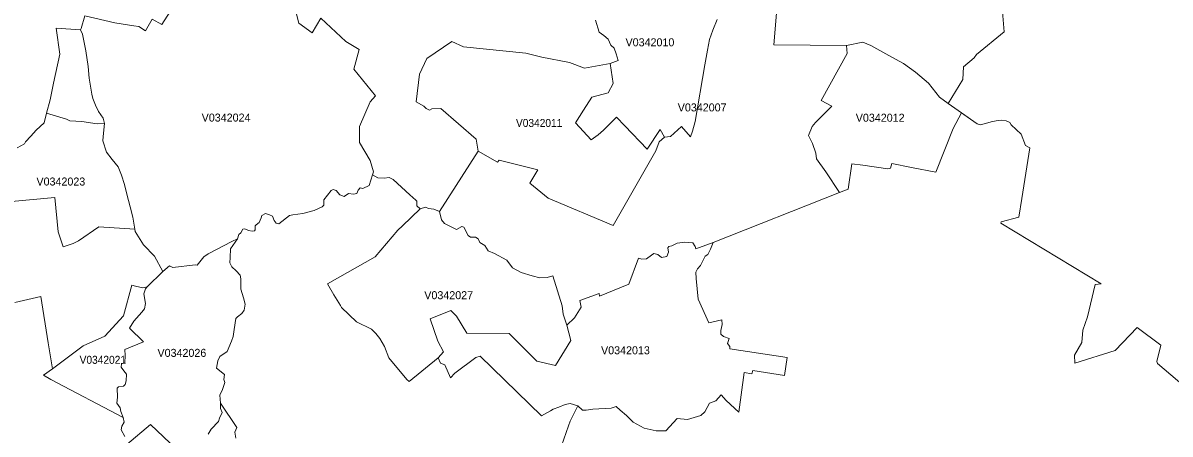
# Model space of a CAD drawing. Extents: x 369010 to 735936, y 6377141 to 6616555.
# Drawn here: x 496599 to 510926, y 6522393 to 6527534 of the extents above; entities that cross this region are included whole.
import ezdxf
from ezdxf.enums import TextEntityAlignment as Align

# ---------------------------------------------------------------- set-up
doc = ezdxf.new("R2010")
doc.units = 0
doc.header["$LTSCALE"] = 40
doc.layers.add('3', color=7, linetype='Continuous', lineweight=13)
doc.layers.add('4', color=7, linetype='Continuous')

msp = doc.modelspace()

# ---------------------------------------------------------------- linework, layer by layer
at = {"layer": '3'}
for points in [[(503056.36, 6524347.53), (503146.23, 6524351.5), (503218.23, 6524373.34), (503331.43, 6523995.17), (503344.17, 6523891.07), (503391.01, 6523754.03), (503489.16, 6523845.39), (503571.41, 6523980.44), (503553.7, 6524063.69), (503794.18, 6524149.75), (503800.63, 6524117.64), (504165.07, 6524266.1), (504285.39, 6524590.82), (504327.76, 6524581.88), (504388.17, 6524585.69), (504447.42, 6524630.7), (504476.88, 6524650.07), (504527.03, 6524639.64), (504575.85, 6524599.75), (504638.75, 6524612.5), (504661.92, 6524666.45), (504651.66, 6524720.41), (504665.72, 6524737.12), (504704.29, 6524748.71), (504769.99, 6524780.98), (504863.83, 6524792.57), (504965.29, 6524784.79), (504993.09, 6524738.61), (505004.68, 6524707.66), (505219.33, 6524788.76), (506796.26, 6525411.55), (506625.79, 6525670.9), (506508.78, 6525834.25), (506501, 6525903.59), (506458.96, 6526025.74), (506410.14, 6526126.03), (506456.31, 6526240.56), (506496.86, 6526289.22), (506702.58, 6526492.46), (506567.53, 6526564.45), (506891.92, 6527152.65), (506885.63, 6527252.95), (505975.36, 6527261.39), (506032.62, 6527911.98)], [(506032.62, 6527911.98), (505975.36, 6527261.39), (506885.63, 6527252.95), (507086.55, 6527294.49), (507189.16, 6527253.44), (507449, 6527106.64), (507596.3, 6527025.88), (507746.25, 6526918.13), (507909.1, 6526779.61), (508046.97, 6526605.83), (508152.73, 6526528.04), (508335.77, 6526824.95), (508345.04, 6526986.65), (508477.94, 6527098.7), (508509.39, 6527137.1), (508855.46, 6527421.27), (508834.77, 6527671.84)], [(497373.45, 6527622.68), (497327.11, 6527462.48), (497315.69, 6527448.74), (497340.68, 6527392.8), (497382.22, 6527183.11), (497414.17, 6526990.79), (497424.43, 6526844.65), (497459.68, 6526642.57), (497472.42, 6526590.1), (497504.53, 6526504.21), (497541.6, 6526425.92), (497598.7, 6526344), (497616.74, 6526275.98), (497601.35, 6526113.12), (497594.9, 6526059.33), (497640.74, 6525917.83), (497711.25, 6525826.97), (497786.88, 6525734.61), (497829.08, 6525632), (497865.99, 6525515.49), (497896.78, 6525390.7), (497937.65, 6525234.3), (497972.25, 6525106.2), (497994.75, 6524957.08), (498001.21, 6524924.8), (498102.5, 6524758.14), (498242.68, 6524619.45), (498346.45, 6524424.48), (498431.02, 6524497.64), (498472.07, 6524474.63), (498750.78, 6524509.39), (498772.62, 6524504.26), (498857.19, 6524608.19), (498912.14, 6524646.59), (499206.08, 6524801.01), (499280.39, 6524834.44), (499296.94, 6524888.23), (499318.79, 6524907.43), (499344.44, 6524953.6), (499369.1, 6524961.21), (499413.95, 6524936.88), (499461.28, 6524929.11), (499492.07, 6524935.56), (499499.85, 6524947.15), (499497.2, 6524997.13), (499512.59, 6525009.87), (499549.83, 6525037.18), (499574.16, 6525098.58), (499581.77, 6525124.24), (499627.95, 6525149.89), (499676.61, 6525134.5), (499713.68, 6525116.62), (499736.85, 6525063.99), (499759.85, 6525032.05), (499795.77, 6525022.95), (499927.67, 6525127.21), (499968.72, 6525134.99), (500095.99, 6525149.23), (500237.33, 6525187.79), (500336.3, 6525234.79), (500358.15, 6525254.16), (500356.83, 6525321.02), (500446.86, 6525436.71), (500473.84, 6525450.94), (500511.08, 6525439.36), (500557.42, 6525382.75), (500611.37, 6525362.23), (500664.17, 6525400.79), (500728.38, 6525393.01), (500766.95, 6525401.95), (500784.99, 6525440.68), (500809.81, 6525472.79), (500844.4, 6525465.01), (500924.17, 6525501.09), (500964.06, 6525633.82), (500975.65, 6525673.38), (500934.44, 6525813.56), (500803.85, 6526037.65), (500802.69, 6526239.57), (500935.43, 6526546.58), (501003.62, 6526621.22), (500731.36, 6526956.2), (500799.55, 6527201.81), (500631.07, 6527303.43), (500318.76, 6527593.56), (500209.53, 6527410.84), (500042.53, 6527531.66), (499984.61, 6527756.74)], [(498575.34, 6527798.45), (498504.84, 6527770.31), (498438.14, 6527677.96), (498332.55, 6527515.11), (498213.38, 6527580.48), (498131.29, 6527435.66), (498044.24, 6527490.78), (497985.32, 6527498.56), (497746.99, 6527533.15), (497373.45, 6527622.68)], [(499984.61, 6527756.74), (500042.53, 6527531.66), (500209.53, 6527410.84), (500318.76, 6527593.56), (500631.07, 6527303.43)], [(496526.57, 6525974.1), (496619.58, 6526021.76), (496629.18, 6526048.08), (496696.87, 6526117.42), (496765.56, 6526191.24), (496861.71, 6526284.09), (496894.15, 6526404.91), (496938.67, 6526571.07), (496982.2, 6526779.77), (497058.17, 6527141.56), (497011.83, 6527469.76), (497315.69, 6527448.74), (497327.11, 6527462.48), (497373.45, 6527622.68)], [(497373.45, 6527622.68), (497746.99, 6527533.15), (497985.32, 6527498.56), (498044.24, 6527490.78), (498131.29, 6527435.66), (498213.38, 6527580.48), (498332.55, 6527515.11), (498438.14, 6527677.96)], [(500631.07, 6527303.43), (500799.55, 6527201.81), (500731.36, 6526956.2), (501003.62, 6526621.22), (500935.43, 6526546.58), (500802.69, 6526239.57), (500803.85, 6526037.65), (500934.44, 6525813.56), (500975.65, 6525673.38), (500964.06, 6525633.82), (501032.08, 6525595.26), (501111.86, 6525592.61), (501173.59, 6525599.07), (501222.41, 6525577.22), (501428.8, 6525383.58), (501505.92, 6525316.72), (501518.83, 6525303.97), (501519.99, 6525247.37), (501558.55, 6525209.97), (501626.74, 6525229.33), (501662.82, 6525211.62), (501732.16, 6525205.17), (501802.84, 6525175.54), (502282.3, 6525931.07), (502257.97, 6526081.51), (501817.9, 6526462.17), (501706.02, 6526459.52), (501677.71, 6526444.13), (501634.68, 6526464.65), (501606.38, 6526494.28), (501508.73, 6526548.23), (501551.1, 6526894.3), (501644.94, 6527089.1), (501953.44, 6527301.44), (502103.06, 6527236.4), (502879.94, 6527157.45), (503080.53, 6527107.3), (503426.59, 6527040.61), (503614.28, 6526968.61), (503931.22, 6527026.04), (504033.99, 6527065.93), (504008.34, 6527148.18), (503982.69, 6527220.18), (503942.31, 6527256.75), (503906.23, 6527330.07), (503853.6, 6527376.41), (503794.51, 6527417.46), (503750.82, 6527566.74)], [(505269.65, 6527577.83), (505215.69, 6527441.62), (505174.65, 6527328.42), (505148.83, 6527192.04), (505116.39, 6527009.82), (504992.43, 6526299.81), (504961.64, 6526180.15), (504936.16, 6526110.14), (504821.79, 6526240.06), (504688.07, 6526115.27), (504612.27, 6526106.34), (504544.08, 6526047.25), (504501.71, 6525935.21), (503968.95, 6525000.27), (503160.3, 6525343.03), (502931.41, 6525532.04), (503031.37, 6525698.37), (502545.95, 6525819.19), (502525.26, 6525793.37), (502282.3, 6525931.07), (501802.84, 6525175.54), (501825.34, 6525072.43), (501863.91, 6525026.26), (502011.7, 6524952.94), (502078.23, 6524989.68), (502103.89, 6524978.1), (502157.84, 6524877.8), (502188.79, 6524853.31), (502250.36, 6524854.63), (502283.79, 6524835.27), (502305.64, 6524786.44), (502367.37, 6524750.36), (502411.06, 6524683.5), (502490.01, 6524648.91), (502644.26, 6524569.14), (502712.45, 6524470), (502823, 6524413.4), (502959.87, 6524369.54), (503056.36, 6524347.53)], [(503750.82, 6527566.74), (503794.51, 6527417.46), (503853.6, 6527376.41), (503906.23, 6527330.07), (503942.31, 6527256.75), (503982.69, 6527220.18), (504008.34, 6527148.18), (504033.99, 6527065.93), (503931.22, 6527026.04), (503970.77, 6526778.45), (503907.88, 6526658.95), (503702.32, 6526604.17), (503598.22, 6526443.47), (503500.41, 6526286.57), (503694.55, 6526072.57), (503783.26, 6526134.31), (503850.12, 6526194.72), (504013.14, 6526356.91), (504114.76, 6526248.84), (504393.14, 6525955.89), (504557.65, 6526201.5), (504612.27, 6526106.34), (504688.07, 6526115.27), (504821.79, 6526240.06), (504936.16, 6526110.14), (504961.64, 6526180.15), (504992.43, 6526299.81), (505116.39, 6527009.82), (505148.83, 6527192.04), (505174.65, 6527328.42), (505215.69, 6527441.62), (505269.65, 6527577.83)], [(508834.77, 6527671.84), (508855.46, 6527421.27), (508509.39, 6527137.1), (508477.94, 6527098.7), (508345.04, 6526986.65), (508335.77, 6526824.95), (508152.73, 6526528.04), (508518.49, 6526271.67), (508557.22, 6526261.58), (508707, 6526302.79), (508777.17, 6526315.86), (508824.51, 6526317.02), (508880.12, 6526307.75), (508923.31, 6526288.56), (508941.68, 6526258.43), (509067.63, 6526141.59), (509122.08, 6526002.57), (509172.73, 6525973.93), (509074.25, 6525338.23), (509037.84, 6525103.88)], [(496409.56, 6525296.86), (496997.92, 6525350.48), (497037.81, 6524923.31), (497100.7, 6524733.65), (497226.15, 6524777.17), (497292.85, 6524810.44), (497548.39, 6524983.89), (497994.75, 6524957.08), (497972.25, 6525106.2), (497937.65, 6525234.3), (497896.78, 6525390.7), (497865.99, 6525515.49), (497829.08, 6525632), (497786.88, 6525734.61), (497711.25, 6525826.97), (497640.74, 6525917.83), (497594.9, 6526059.33), (497601.35, 6526113.12), (497616.74, 6526275.98), (497526.38, 6526272.5), (497334.23, 6526300.64), (497185.6, 6526310.9), (497141.25, 6526331.92), (496894.15, 6526404.91), (496861.71, 6526284.09), (496765.56, 6526191.24), (496696.87, 6526117.42), (496629.18, 6526048.08), (496619.58, 6526021.76), (496526.57, 6525974.1)], [(508321.21, 6526410.04), (508218.76, 6526212.76), (508001.46, 6525667.09), (507695.6, 6525725.51), (507452.15, 6525774.17), (507435.43, 6525719.06), (507402.17, 6525707.47), (507088.54, 6525756.96), (506950.01, 6525771.85), (506905.49, 6525455.24), (506796.26, 6525411.55), (505219.33, 6524788.76), (505184.08, 6524705.01), (505153.3, 6524639.47), (505118.54, 6524617.63), (505061.94, 6524501.77), (505024.7, 6524458.08), (505004.18, 6524418.2), (505006.66, 6524337.43), (505031.16, 6524080.24), (505164.88, 6523784.32), (505329.39, 6523822.88), (505332.37, 6523764.62), (505313.01, 6523689.98), (505316.98, 6523643.64), (505349.09, 6523614.01), (505419.76, 6523589.68), (505396.59, 6523523.98), (505427.54, 6523489.39), (505426.21, 6523458.44), (506141.52, 6523349.37), (506109.41, 6523124.29), (505713.03, 6523189.82), (505704.1, 6523147.29), (505607.61, 6523161.52), (505541.74, 6522667.33), (505383.68, 6522811.32), (505318.14, 6522882.15), (505252.6, 6522808.83), (505175.31, 6522777.89), (505116.72, 6522669.81), (505064.09, 6522623.47), (504896.93, 6522575.97), (504769.66, 6522587.56), (504629.64, 6522433.14), (504505.35, 6522431.98), (504358.71, 6522466.74), (504218.7, 6522540.06), (504136.44, 6522626.12), (504056.5, 6522690), (504006.36, 6522737.5), (503945.95, 6522718.3), (503715.9, 6522705.39), (503632.32, 6522692.49), (503587.3, 6522692.49), (503530.86, 6522745.45), (503435.2, 6522552.97), (503410.71, 6522495.04), (503326.63, 6522246.29)], [(509991.97, 6524261.96), (510064.96, 6524273.38), (508811.93, 6525028.91), (508815.9, 6525045.79), (509037.84, 6525103.88), (509074.25, 6525338.23), (509172.73, 6525973.93), (509122.08, 6526002.57), (509067.63, 6526141.59), (508941.68, 6526258.43), (508923.31, 6526288.56), (508880.12, 6526307.75), (508824.51, 6526317.02), (508777.17, 6526315.86), (508707, 6526302.79), (508557.22, 6526261.58), (508518.49, 6526271.67), (508321.21, 6526410.04)], [(500964.06, 6525633.82), (500924.17, 6525501.09), (500844.4, 6525465.01), (500809.81, 6525472.79), (500784.99, 6525440.68), (500766.95, 6525401.95), (500728.38, 6525393.01), (500664.17, 6525400.79), (500611.37, 6525362.23), (500557.42, 6525382.75), (500511.08, 6525439.36), (500473.84, 6525450.94), (500446.86, 6525436.71), (500356.83, 6525321.02), (500358.15, 6525254.16), (500336.3, 6525234.79), (500237.33, 6525187.79), (500095.99, 6525149.23), (499968.72, 6525134.99), (499927.67, 6525127.21), (499795.77, 6525022.95), (499759.85, 6525032.05), (499736.85, 6525063.99), (499713.68, 6525116.62), (499676.61, 6525134.5), (499627.95, 6525149.89), (499581.77, 6525124.24), (499574.16, 6525098.58), (499549.83, 6525037.18), (499512.59, 6525009.87), (499497.2, 6524997.13), (499499.85, 6524947.15), (499492.07, 6524935.56), (499461.28, 6524929.11), (499413.95, 6524936.88), (499369.1, 6524961.21), (499344.44, 6524953.6), (499318.79, 6524907.43), (499296.94, 6524888.23), (499280.39, 6524834.44), (499190.19, 6524709.32), (499187.54, 6524599.09), (499183.73, 6524533.72), (499206.57, 6524485.06), (499260.36, 6524432.59), (499312.83, 6524378.64), (499321.93, 6524333.79), (499319.28, 6524205.69), (499351.72, 6524095.63), (499372.24, 6524018.83), (499360.66, 6523943.03), (499331.2, 6523902.15), (499278.73, 6523859.78), (499258.21, 6523836.78), (499235.7, 6523698.92), (499224.12, 6523613.02), (499204.92, 6523552.78), (499148.48, 6523426), (499059.11, 6523364.76), (499034.62, 6523307), (499018.06, 6523215.97), (499115.38, 6523136.53), (499108.93, 6523074.97), (499119.68, 6523037.23), (499092.71, 6522951.33), (499055.63, 6522878.35), (499065.73, 6522778.22), (499269.96, 6522474.02), (499242.98, 6522416.42), (499255.73, 6522340.79)], [(501340.75, 6524997.29), (501558.55, 6525209.97), (501519.99, 6525247.37), (501518.83, 6525303.97), (501505.92, 6525316.72), (501428.8, 6525383.58), (501222.41, 6525577.22), (501173.59, 6525599.07), (501111.86, 6525592.61), (501032.08, 6525595.26), (500964.06, 6525633.82)], [(496496.11, 6524036.87), (496820.17, 6524115.16), (496913.02, 6523534.4), (496968.79, 6523209.85), (497351.11, 6523497.33), (497621.21, 6523615.34), (497854.41, 6523871.87), (497960, 6524255.51), (498006.17, 6524242.76), (498094.55, 6524223.4), (498148.34, 6524233.66), (498346.45, 6524424.48), (498242.68, 6524619.45), (498102.5, 6524758.14), (498001.21, 6524924.8), (497994.75, 6524957.08), (497548.39, 6524983.89), (497292.85, 6524810.44), (497226.15, 6524777.17), (497100.7, 6524733.65), (497037.81, 6524923.31), (496997.92, 6525350.48), (496409.56, 6525296.86)], [(503326.63, 6522246.29), (503410.71, 6522495.04), (503435.2, 6522552.97), (503530.86, 6522745.45), (503432.88, 6522774.41), (503371.15, 6522763.98), (503291.38, 6522728.07), (503220.71, 6522703.57), (503188.6, 6522681.73), (503073.24, 6522621.82), (502308.28, 6523365.26), (502255.65, 6523351.69), (501994.65, 6523156.23), (501940.7, 6523094.49), (501867.38, 6523257.85), (501813.43, 6523278.37), (501782.97, 6523348.38), (501423.5, 6523048.98), (501392.72, 6523077.12), (501167.8, 6523346.06), (501116.32, 6523486.24), (501055.58, 6523589.52), (501004.11, 6523652.57), (500952.64, 6523706.53), (500764.96, 6523796.56), (500578.6, 6523974.31), (500565.69, 6524000.13), (500483.44, 6524133.86), (500401.18, 6524272.72), (500999.15, 6524610.01), (501281.66, 6524942.02), (501340.75, 6524997.29)], [(509037.84, 6525103.88), (508815.9, 6525045.79), (508811.93, 6525028.91), (510064.96, 6524273.38), (509991.97, 6524261.96), (509895.48, 6523858.79), (509837.72, 6523693.45), (509822.83, 6523539.04), (509730.31, 6523378.33), (509737.26, 6523280.19), (510241.55, 6523438.91), (510516.79, 6523725.73), (510810.72, 6523505.61), (510760.74, 6523301.54), (510766.86, 6523276.88), (511100.19, 6522990.23)], [(498911.31, 6522391.27), (498949.05, 6522455.15), (499041.24, 6522549.99), (499055.3, 6522591.03), (499086.09, 6522662.86), (499065.56, 6522711.52), (499065.73, 6522778.22), (499055.63, 6522878.35), (499092.71, 6522951.33), (499119.68, 6523037.23), (499108.93, 6523074.97), (499115.38, 6523136.53), (499018.06, 6523215.97), (499034.62, 6523307), (499059.11, 6523364.76), (499148.48, 6523426), (499204.92, 6523552.78), (499224.12, 6523613.02), (499235.7, 6523698.92), (499258.21, 6523836.78), (499278.73, 6523859.78), (499331.2, 6523902.15), (499360.66, 6523943.03), (499372.24, 6524018.83), (499351.72, 6524095.63), (499319.28, 6524205.69), (499321.93, 6524333.79), (499312.83, 6524378.64), (499260.36, 6524432.59), (499206.57, 6524485.06), (499183.73, 6524533.72), (499187.54, 6524599.09), (499190.19, 6524709.32), (499280.39, 6524834.44), (499206.08, 6524801.01), (498912.14, 6524646.59), (498857.19, 6524608.19), (498772.62, 6524504.26), (498750.78, 6524509.39), (498472.07, 6524474.63), (498431.02, 6524497.64), (498346.45, 6524424.48), (498148.34, 6524233.66), (498130.47, 6524208.01), (498109.45, 6524144.78), (498127.32, 6524024.3), (498115.74, 6523960.25), (498085.12, 6523916.72), (497982.51, 6523805.17), (497930.7, 6523715.3), (498106.3, 6523546.15), (497870.46, 6523451.32), (497875.59, 6523374.36), (497869.8, 6523285.49), (497831.4, 6523271.42), (497826.27, 6523230.37), (497857.05, 6523185.52), (497890.32, 6523140.67), (497887.67, 6523059.9), (497873.6, 6523013.73), (497853.91, 6522990.06), (497792.34, 6522984.93), (497774.47, 6522967.06), (497780.92, 6522852.86), (497771.82, 6522781.2), (497812.86, 6522720.79), (497819.32, 6522675.93), (497852.25, 6522600.63), (497862.52, 6522540.39), (497833.06, 6522490.4), (497826.6, 6522446.88), (497872.78, 6522362.14)], [(511100.19, 6522990.23), (510766.86, 6523276.88), (510760.74, 6523301.54), (510810.72, 6523505.61), (510516.79, 6523725.73), (510241.55, 6523438.91), (509737.26, 6523280.19), (509730.31, 6523378.33), (509822.83, 6523539.04), (509837.72, 6523693.45), (509895.48, 6523858.79), (509991.97, 6524261.96)], [(497872.78, 6522362.14), (497826.6, 6522446.88), (497833.06, 6522490.4), (497862.52, 6522540.39), (497852.25, 6522600.63), (496945.79, 6523076.45), (496857.41, 6523131.57), (496968.79, 6523209.85), (496913.02, 6523534.4), (496820.17, 6524115.16), (496496.11, 6524036.87)], [(499255.73, 6522340.79), (499242.98, 6522416.42), (499269.96, 6522474.02), (499065.73, 6522778.22), (499065.56, 6522711.52), (499086.09, 6522662.86), (499055.3, 6522591.03), (499041.24, 6522549.99), (498949.05, 6522455.15), (498911.31, 6522391.27)], [(498760.21, 6521970.56), (498190.54, 6522510.93), (497895.78, 6522262.17)], [(497895.78, 6522262.17), (498190.54, 6522510.93), (498760.21, 6521970.56)]]:
    msp.add_lwpolyline(points, dxfattribs=at)
for points in [[(496894.15, 6526404.91), (497141.25, 6526331.92), (497185.6, 6526310.9), (497334.23, 6526300.64), (497526.38, 6526272.5), (497616.74, 6526275.98), (497598.7, 6526344), (497541.6, 6526425.92), (497504.53, 6526504.21), (497472.42, 6526590.1), (497459.68, 6526642.57), (497424.43, 6526844.65), (497414.17, 6526990.79), (497382.22, 6527183.11), (497340.68, 6527392.8), (497315.69, 6527448.74), (497011.83, 6527469.76), (497058.17, 6527141.56), (496982.2, 6526779.77), (496938.67, 6526571.07)], [(502282.3, 6525931.07), (502525.26, 6525793.37), (502545.95, 6525819.19), (503031.37, 6525698.37), (502931.41, 6525532.04), (503160.3, 6525343.03), (503968.95, 6525000.27), (504501.71, 6525935.21), (504544.08, 6526047.25), (504612.27, 6526106.34), (504557.65, 6526201.5), (504393.14, 6525955.89), (504114.76, 6526248.84), (504013.14, 6526356.91), (503850.12, 6526194.72), (503783.26, 6526134.31), (503694.55, 6526072.57), (503500.41, 6526286.57), (503598.22, 6526443.47), (503702.32, 6526604.17), (503907.88, 6526658.95), (503970.77, 6526778.45), (503931.22, 6527026.04), (503614.28, 6526968.61), (503426.59, 6527040.61), (503080.53, 6527107.3), (502879.94, 6527157.45), (502103.06, 6527236.4), (501953.44, 6527301.44), (501644.94, 6527089.1), (501551.1, 6526894.3), (501508.73, 6526548.23), (501606.38, 6526494.28), (501634.68, 6526464.65), (501677.71, 6526444.13), (501706.02, 6526459.52), (501817.9, 6526462.17), (502257.97, 6526081.51)], [(506885.63, 6527252.95), (506891.92, 6527152.65), (506567.53, 6526564.45), (506702.58, 6526492.46), (506496.86, 6526289.22), (506456.31, 6526240.56), (506410.14, 6526126.03), (506458.96, 6526025.74), (506501, 6525903.59), (506508.78, 6525834.25), (506625.79, 6525670.9), (506796.26, 6525411.55), (506905.49, 6525455.24), (506950.01, 6525771.85), (507088.54, 6525756.96), (507402.17, 6525707.47), (507435.43, 6525719.06), (507452.15, 6525774.17), (507695.6, 6525725.51), (508001.46, 6525667.09), (508218.76, 6526212.76), (508321.21, 6526410.04), (508152.73, 6526528.04), (508046.97, 6526605.83), (507909.1, 6526779.61), (507746.25, 6526918.13), (507596.3, 6527025.88), (507449, 6527106.64), (507189.16, 6527253.44), (507086.55, 6527294.49)], [(501558.55, 6525209.97), (501340.75, 6524997.29), (501281.66, 6524942.02), (500999.15, 6524610.01), (500401.18, 6524272.72), (500483.44, 6524133.86), (500565.69, 6524000.13), (500578.6, 6523974.31), (500764.96, 6523796.56), (500952.64, 6523706.53), (501004.11, 6523652.57), (501055.58, 6523589.52), (501116.32, 6523486.24), (501167.8, 6523346.06), (501392.72, 6523077.12), (501423.5, 6523048.98), (501782.97, 6523348.38), (501851.16, 6523420.37), (501780.33, 6523556.75), (501686.32, 6523834.96), (501940.87, 6523936.58), (502015.01, 6523868.72), (502142.28, 6523656.55), (502672.39, 6523652.24), (503014.82, 6523303.86), (503251.33, 6523252.39), (503442.32, 6523564.86), (503391.01, 6523754.03), (503344.17, 6523891.07), (503331.43, 6523995.17), (503218.23, 6524373.34), (503146.23, 6524351.5), (503056.36, 6524347.53), (502959.87, 6524369.54), (502823, 6524413.4), (502712.45, 6524470), (502644.26, 6524569.14), (502490.01, 6524648.91), (502411.06, 6524683.5), (502367.37, 6524750.36), (502305.64, 6524786.44), (502283.79, 6524835.27), (502250.36, 6524854.63), (502188.79, 6524853.31), (502157.84, 6524877.8), (502103.89, 6524978.1), (502078.23, 6524989.68), (502011.7, 6524952.94), (501863.91, 6525026.26), (501825.34, 6525072.43), (501802.84, 6525175.54), (501732.16, 6525205.17), (501662.82, 6525211.62), (501626.74, 6525229.33)], [(503391.01, 6523754.03), (503442.32, 6523564.86), (503251.33, 6523252.39), (503014.82, 6523303.86), (502672.39, 6523652.24), (502142.28, 6523656.55), (502015.01, 6523868.72), (501940.87, 6523936.58), (501686.32, 6523834.96), (501780.33, 6523556.75), (501851.16, 6523420.37), (501782.97, 6523348.38), (501813.43, 6523278.37), (501867.38, 6523257.85), (501940.7, 6523094.49), (501994.65, 6523156.23), (502255.65, 6523351.69), (502308.28, 6523365.26), (503073.24, 6522621.82), (503188.6, 6522681.73), (503220.71, 6522703.57), (503291.38, 6522728.07), (503371.15, 6522763.98), (503432.88, 6522774.41), (503530.86, 6522745.45), (503587.3, 6522692.49), (503632.32, 6522692.49), (503715.9, 6522705.39), (503945.95, 6522718.3), (504006.36, 6522737.5), (504056.5, 6522690), (504136.44, 6522626.12), (504218.7, 6522540.06), (504358.71, 6522466.74), (504505.35, 6522431.98), (504629.64, 6522433.14), (504769.66, 6522587.56), (504896.93, 6522575.97), (505064.09, 6522623.47), (505116.72, 6522669.81), (505175.31, 6522777.89), (505252.6, 6522808.83), (505318.14, 6522882.15), (505383.68, 6522811.32), (505541.74, 6522667.33), (505607.61, 6523161.52), (505704.1, 6523147.29), (505713.03, 6523189.82), (506109.41, 6523124.29), (506141.52, 6523349.37), (505426.21, 6523458.44), (505427.54, 6523489.39), (505396.59, 6523523.98), (505419.76, 6523589.68), (505349.09, 6523614.01), (505316.98, 6523643.64), (505313.01, 6523689.98), (505332.37, 6523764.62), (505329.39, 6523822.88), (505164.88, 6523784.32), (505031.16, 6524080.24), (505006.66, 6524337.43), (505004.18, 6524418.2), (505024.7, 6524458.08), (505061.94, 6524501.77), (505118.54, 6524617.63), (505153.3, 6524639.47), (505184.08, 6524705.01), (505219.33, 6524788.76), (505004.68, 6524707.66), (504993.09, 6524738.61), (504965.29, 6524784.79), (504863.83, 6524792.57), (504769.99, 6524780.98), (504704.29, 6524748.71), (504665.72, 6524737.12), (504651.66, 6524720.41), (504661.92, 6524666.45), (504638.75, 6524612.5), (504575.85, 6524599.75), (504527.03, 6524639.64), (504476.88, 6524650.07), (504447.42, 6524630.7), (504388.17, 6524585.69), (504327.76, 6524581.88), (504285.39, 6524590.82), (504165.07, 6524266.1), (503800.63, 6524117.64), (503794.18, 6524149.75), (503553.7, 6524063.69), (503571.41, 6523980.44), (503489.16, 6523845.39)], [(496968.79, 6523209.85), (496857.41, 6523131.57), (496945.79, 6523076.45), (497852.25, 6522600.63), (497819.32, 6522675.93), (497812.86, 6522720.79), (497771.82, 6522781.2), (497780.92, 6522852.86), (497774.47, 6522967.06), (497792.34, 6522984.93), (497853.91, 6522990.06), (497873.6, 6523013.73), (497887.67, 6523059.9), (497890.32, 6523140.67), (497857.05, 6523185.52), (497826.27, 6523230.37), (497831.4, 6523271.42), (497869.8, 6523285.49), (497875.59, 6523374.36), (497870.46, 6523451.32), (498106.3, 6523546.15), (497930.7, 6523715.3), (497982.51, 6523805.17), (498085.12, 6523916.72), (498115.74, 6523960.25), (498127.32, 6524024.3), (498109.45, 6524144.78), (498130.47, 6524208.01), (498148.34, 6524233.66), (498094.55, 6524223.4), (498006.17, 6524242.76), (497960, 6524255.51), (497854.41, 6523871.87), (497621.21, 6523615.34), (497351.11, 6523497.33)]]:
    msp.add_lwpolyline(points, close=True, dxfattribs=at)

# ---------------------------------------------------------------- texts
at = {"layer": '4'}
for s, p in [('V0342010', (504429.57, 6527241.6)), ('V0342007', (505081.73, 6526427.46)), ('V0342024', (499135.65, 6526300.43)), ('V0342012', (507305.14, 6526298.56)), ('V0342023', (497072.08, 6525500.82)), ('V0342027', (501916.13, 6524079.58)), ('V0342026', (498583.77, 6523358.51)), ('V0342013', (504123.67, 6523390.7))]:
    msp.add_text(s, height=100, dxfattribs=at).set_placement(p, align=Align.CENTER)
at = {"layer": '4', "width": 0.95}
for s, p in [('V0342011', (503045.84, 6526233.07)), ('V0342021', (497596.26, 6523271.59))]:
    msp.add_text(s, height=100, dxfattribs=at).set_placement(p, align=Align.CENTER)

doc.saveas('drawing.dxf')
